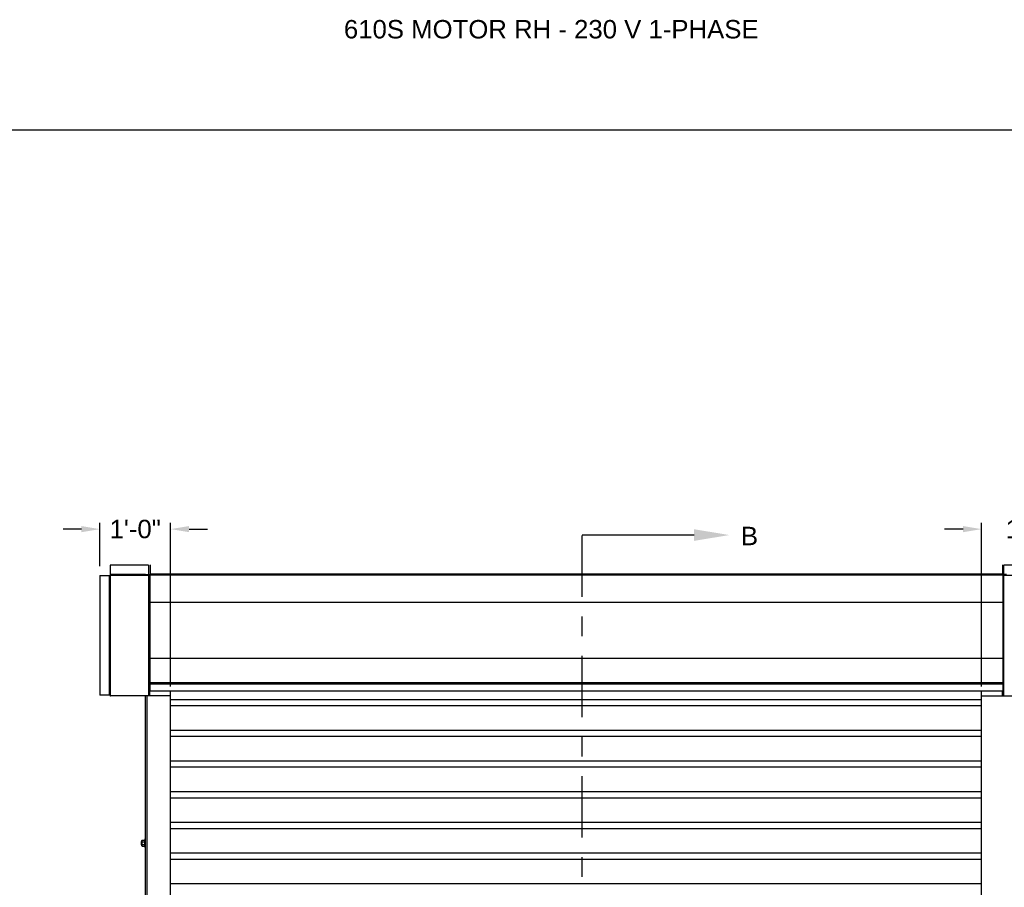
# Model space of a CAD drawing. Header units: inches. Extents: x 170 to 312, y 215 to 248.
# Tile 268 of 656: x 200.92 to 205.93, y 243.33 to 247.74. Entities that reach past the tile are written whole.
import ezdxf
from ezdxf import colors
from ezdxf.entities.mleader import LeaderData, LeaderLine
from ezdxf.math import Vec2, Vec3

# ---------------------------------------------------------------- set-up
doc = ezdxf.new("R2010")
doc.units = ezdxf.units.IN
doc.header["$LTSCALE"] = 0.25
doc.header["$MEASUREMENT"] = 0
doc.linetypes.add('CENTER', pattern=[2, 1.25, -0.25, 0.25, -0.25])
for name, color, linetype in [('ANNOTATIONS', 1, 'Continuous'), ('MOTOR RH', 7, 'Continuous'), ('SECTION CUTS', 6, 'CENTER')]:
    doc.layers.add(name, color=color, linetype=linetype)
doc.styles.add('ARIAL', font='arial.ttf', dxfattribs={"height": 0.09375})
doc.styles.get("Standard").update_dxf_attribs({"font": 'romans.shx'})
doc.dimstyles.new('STANDARD$0', dxfattribs={"dimtxt": 0.09375, "dimasz": 0.09375, "dimexe": 0.03125, "dimexo": 0.046875, "dimgap": 0.09, "dimtad": 0, "dimtih": 1, "dimtoh": 1, "dimdec": 4, "dimzin": 0, "dimdsep": 46, "dimtxsty": 'ARIAL', "dimcen": 0.09, "dimadec": 0, "dimazin": 0, "dimtfac": 1, "dimtdec": 4, "dimtofl": 0, "dimtmove": 0, "dimatfit": 1, "dimfxl": 1, "dimtolj": 1, "dimtzin": 0, "dimarcsym": 0})

# ---------------------------------------------------------------- blocks, each defined once
blk = doc.blocks.new('*D32')
at = {"layer": 'ANNOTATIONS', "color": 0, "lineweight": -2, "transparency": 16777216}
for p, q in [((205.8173, 244.3469), (205.8173, 245.1801)), ((206.3233, 244.959), (206.3233, 245.1801)), ((205.7236, 245.1488), (205.6298, 245.1488)), ((206.417, 245.1488), (206.5108, 245.1488))]:
    blk.add_line(p, q, dxfattribs=at)
at = {"layer": 'ANNOTATIONS', "color": 0, "transparency": 16777216}
for points in [[(205.7236, 245.1644), (205.7236, 245.1332), (205.8173, 245.1488)], [(206.417, 245.1644), (206.417, 245.1332), (206.3233, 245.1488)]]:
    blk.add_solid(points, dxfattribs=at)
at = {"layer": 'defpoints', "color": 0, "transparency": 16777216}
for p in [(206.3233, 245.1488), (206.3233, 244.9122), (205.8173, 244.3)]:
    blk.add_point(p, dxfattribs=at)
at = {"layer": 'ANNOTATIONS', "color": 0, "transparency": 16777216, "insert": (206.0703, 245.1488), "char_height": 0.09375, "attachment_point": 5, "style": 'ARIAL'}
blk.add_mtext('\\A1;1\'-6"', dxfattribs=at)
blk = doc.blocks.new('*D33')
at = {"layer": 'ANNOTATIONS', "color": 0, "lineweight": -2, "transparency": 16777216}
for p, q in [((201.3306, 244.9594), (201.3306, 245.1801)), ((201.6908, 244.3469), (201.6908, 245.1801)), ((201.2369, 245.1488), (201.1431, 245.1488)), ((201.7846, 245.1488), (201.8783, 245.1488))]:
    blk.add_line(p, q, dxfattribs=at)
at = {"layer": 'ANNOTATIONS', "color": 0, "transparency": 16777216}
for points in [[(201.2369, 245.1644), (201.2369, 245.1332), (201.3306, 245.1488)], [(201.7846, 245.1644), (201.7846, 245.1332), (201.6908, 245.1488)]]:
    blk.add_solid(points, dxfattribs=at)
at = {"layer": 'defpoints', "color": 0, "transparency": 16777216}
for p in [(201.6908, 245.1488), (201.3306, 244.9125), (201.6908, 244.3)]:
    blk.add_point(p, dxfattribs=at)
at = {"layer": 'ANNOTATIONS', "color": 0, "transparency": 16777216, "insert": (201.5107, 245.1488), "char_height": 0.09375, "attachment_point": 5, "style": 'ARIAL'}
blk.add_mtext('\\A1;1\'-0"', dxfattribs=at)

msp = doc.modelspace()

# ---------------------------------------------------------------- linework, layer by layer
at = {"layer": 'defpoints'}
msp.add_lwpolyline([(213.72204, 234.44685), (194.25216, 234.44685), (194.25216, 247.18196), (213.72204, 247.18196)], close=True, dxfattribs=at)
at = {"layer": 'MOTOR RH'}
for p, q in [((201.38393, 244.96582), (201.38393, 244.30293)), ((201.57789, 244.96582), (201.57789, 244.91812)), ((201.58638, 244.96661), (201.58638, 244.91812)), ((205.92603, 244.91812), (205.92603, 244.96661)), ((205.93029, 244.91812), (205.93029, 244.96582)), ((201.33064, 244.91253), (201.38393, 244.91253)), ((201.37859, 244.91253), (201.37859, 244.30293)), ((201.3818, 244.30293), (201.3818, 244.91253)), ((201.56295, 244.91787), (201.38393, 244.91787)), ((201.38393, 244.91466), (201.57789, 244.91466)), ((201.56295, 244.91466), (201.56295, 244.91812)), ((201.56295, 244.91812), (201.58638, 244.91812)), ((201.57148, 244.91466), (201.57148, 244.91812)), ((201.57789, 244.91466), (201.57789, 244.3)), ((201.57789, 244.91386), (201.58638, 244.91386)), ((205.92603, 244.91865), (201.58638, 244.91865)), ((201.58638, 244.32505), (201.58638, 244.91519)), ((205.92603, 244.91519), (201.58638, 244.91519)), ((205.94523, 244.91812), (205.92603, 244.91812)), ((205.92603, 244.91519), (205.92603, 244.32505)), ((205.92603, 244.91386), (205.93029, 244.91386)), ((205.93029, 244.29919), (205.93029, 244.91466)), ((205.93029, 244.91466), (206.26962, 244.91466)), ((205.92603, 244.7758), (201.58638, 244.7758)), ((205.92603, 244.48955), (201.58638, 244.48955)), ((201.57789, 244.3685), (201.58638, 244.3685)), ((201.5813, 244.31279), (201.5813, 244.35542)), ((201.5813, 244.34775), (201.58427, 244.34775)), ((201.5813, 244.33604), (201.58427, 244.33604)), ((201.58427, 244.3), (201.58427, 244.3685)), ((201.58638, 244.3664), (201.58427, 244.3664)), ((205.92603, 244.36687), (201.58638, 244.36687)), ((205.92603, 244.3685), (205.93029, 244.3685)), ((205.92688, 244.34874), (205.92603, 244.34874)), ((205.92688, 244.3431), (205.92603, 244.3431)), ((205.92688, 244.32846), (205.92603, 244.32846)), ((205.92688, 244.31279), (205.92688, 244.35542)), ((201.38392, 244.30293), (201.33064, 244.30293)), ((201.69084, 244.3), (201.38568, 244.3)), ((201.56295, 240.38253), (201.56295, 244.3)), ((201.57148, 240.38253), (201.57148, 244.3)), ((201.5813, 244.32239), (201.58427, 244.32239)), ((201.5813, 244.32045), (201.58427, 244.32045)), ((201.69084, 240.10529), (201.69084, 244.32505)), ((201.69084, 244.28138), (205.81734, 244.28138)), ((205.81734, 240.10529), (205.81734, 244.32505)), ((205.81734, 244.3), (205.93029, 244.3)), ((205.92391, 244.3), (205.92391, 244.32505)), ((205.92688, 244.31946), (205.92391, 244.31946)), ((205.93029, 244.29919), (206.26962, 244.29919)), ((201.69084, 244.25013), (205.81734, 244.25013)), ((201.69084, 244.12513), (205.81734, 244.12513)), ((201.69084, 244.09388), (205.81734, 244.09388)), ((201.69084, 243.96888), (205.81734, 243.96888)), ((201.69084, 243.93763), (205.81734, 243.93763)), ((201.69084, 243.81263), (205.81734, 243.81263)), ((201.69084, 243.78138), (205.81734, 243.78138)), ((201.69084, 243.65638), (205.81734, 243.65638)), ((201.69084, 243.62513), (205.81734, 243.62513)), ((201.54079, 243.55724), (201.54079, 243.54221)), ((201.5418, 243.55825), (201.5418, 243.5412)), ((201.54426, 243.56251), (201.54426, 243.53694)), ((201.54597, 243.56449), (201.55783, 243.56449)), ((201.54597, 243.55711), (201.55783, 243.55711)), ((201.54597, 243.54234), (201.55783, 243.54234)), ((201.54597, 243.53496), (201.55783, 243.53496)), ((201.55954, 243.57104), (201.55954, 243.52841)), ((201.55954, 243.55825), (201.55954, 243.5608)), ((201.69084, 243.50013), (205.81734, 243.50013)), ((201.69084, 243.46888), (205.81734, 243.46888)), ((201.69084, 243.34388), (205.81734, 243.34388))]:
    msp.add_line(p, q, dxfattribs=at)
for radius in [0.00213, 0.00133]:
    msp.add_arc((201.38393, 244.91253), radius, 90, 180, dxfattribs=at)
for points in [[(201.57789, 244.96582), (201.38393, 244.96582)], [(206.26962, 244.96582), (205.93029, 244.96582)], [(201.33064, 244.91253), (201.33064, 244.30293)], [(201.5813, 244.35542), (201.57789, 244.35542)], [(205.92603, 244.35929), (201.58638, 244.35929)], [(205.93029, 244.35542), (205.92688, 244.35542)], [(201.57789, 244.31279), (201.5813, 244.31279)], [(201.58638, 244.32505), (205.92603, 244.32505)], [(205.92688, 244.31279), (205.93029, 244.31279)], [(201.5418, 243.55825), (201.54079, 243.55724)], [(201.54079, 243.54221), (201.5418, 243.5412)], [(201.54426, 243.55825), (201.5418, 243.55825)], [(201.5418, 243.5412), (201.54426, 243.5412)], [(201.54597, 243.56449), (201.54426, 243.56251)], [(201.54426, 243.53694), (201.54597, 243.53496)], [(201.55954, 243.56251), (201.55783, 243.56449)], [(201.55783, 243.53496), (201.55954, 243.53694)], [(201.56295, 243.57104), (201.55954, 243.57104)], [(201.55954, 243.5412), (201.55954, 243.5412)], [(201.55954, 243.52841), (201.56295, 243.52841)]]:
    msp.add_open_spline(points, degree=1, dxfattribs=at)
for points, knots in [([(201.3818, 244.30293), (201.38183, 244.30258), (201.38191, 244.30187), (201.38249, 244.30095), (201.38333, 244.30029), (201.38413, 244.30002), (201.38461, 244.3), (201.38473, 244.3)], [0, 0, 0, 0, 0.2297562, 0.4595704, 0.6893926, 0.919238, 1, 1, 1, 1]), ([(201.38568, 244.3), (201.38555, 244.30004), (201.38528, 244.30011), (201.38488, 244.30069), (201.38447, 244.30153), (201.38416, 244.30233), (201.38398, 244.30281), (201.38393, 244.30293)], [0, 0, 0, 0, 0.2297497, 0.4595675, 0.6893808, 0.9192412, 1, 1, 1, 1]), ([(201.54426, 243.5608), (201.54432, 243.56132), (201.54446, 243.56237), (201.54522, 243.56359), (201.5458, 243.56429), (201.54597, 243.56449)], [0, 0, 0, 0, 0.40629469, 0.8272685, 1, 1, 1, 1]), ([(201.54597, 243.55711), (201.54552, 243.55768), (201.54461, 243.55885), (201.54426, 243.56013), (201.54426, 243.56078), (201.54426, 243.5608)], [0, 0, 0, 0, 0.4843315, 0.9863252, 1, 1, 1, 1]), ([(201.54426, 243.54973), (201.54426, 243.54989), (201.54427, 243.551), (201.54455, 243.55307), (201.54524, 243.55535), (201.54578, 243.55667), (201.54597, 243.55711)], [0, 0, 0, 0, 0.0665352, 0.4352862, 0.8145477, 1, 1, 1, 1]), ([(201.54597, 243.54234), (201.54571, 243.54297), (201.54511, 243.54445), (201.54442, 243.54691), (201.54431, 243.54878), (201.54426, 243.54973)], [0, 0, 0, 0, 0.2654613, 0.6280785, 1, 1, 1, 1]), ([(201.54426, 243.53865), (201.54432, 243.53917), (201.54446, 243.54022), (201.54522, 243.54144), (201.5458, 243.54214), (201.54597, 243.54234)], [0, 0, 0, 0, 0.4062945, 0.8272686, 1, 1, 1, 1]), ([(201.54597, 243.53496), (201.54552, 243.53553), (201.54461, 243.5367), (201.54426, 243.53798), (201.54426, 243.53863), (201.54426, 243.53865)], [0, 0, 0, 0, 0.4843323, 0.9863252, 1, 1, 1, 1]), ([(201.55954, 243.5608), (201.55947, 243.56132), (201.55934, 243.56237), (201.55858, 243.56359), (201.558, 243.56429), (201.55783, 243.56449)], [0, 0, 0, 0, 0.4062869, 0.82727, 1, 1, 1, 1]), ([(201.55783, 243.55711), (201.55828, 243.55768), (201.55919, 243.55885), (201.55954, 243.56013), (201.55954, 243.56078), (201.55954, 243.5608)], [0, 0, 0, 0, 0.4843418, 0.9863253, 1, 1, 1, 1]), ([(201.55954, 243.54973), (201.55954, 243.54989), (201.55952, 243.551), (201.55924, 243.55307), (201.55856, 243.55535), (201.55801, 243.55667), (201.55783, 243.55711)], [0, 0, 0, 0, 0.0665352, 0.4352862, 0.8145477, 1, 1, 1, 1]), ([(201.55783, 243.54234), (201.55809, 243.54297), (201.55869, 243.54445), (201.55938, 243.54691), (201.55948, 243.54878), (201.55954, 243.54973)], [0, 0, 0, 0, 0.2654595, 0.6280849, 1, 1, 1, 1]), ([(201.55954, 243.53865), (201.55947, 243.53917), (201.55934, 243.54022), (201.55858, 243.54144), (201.558, 243.54214), (201.55783, 243.54234)], [0, 0, 0, 0, 0.40628648, 0.82726969, 1, 1, 1, 1]), ([(201.55783, 243.53496), (201.55828, 243.53553), (201.55919, 243.5367), (201.55954, 243.53798), (201.55954, 243.53863), (201.55954, 243.53865)], [0, 0, 0, 0, 0.4843415, 0.9863242, 1, 1, 1, 1])]:
    msp.add_open_spline(points, degree=3, knots=knots, dxfattribs=at)
at = {"layer": 'SECTION CUTS'}
msp.add_line((203.78505, 239.90334), (203.78505, 245.11861), dxfattribs=at)

# ---------------------------------------------------------------- texts
at = {"layer": 'ANNOTATIONS', "insert": (202.57261, 247.74099), "char_height": 0.09375, "width": 4.6220629, "attachment_point": 1, "line_spacing_factor": 0.86134, "style": 'ARIAL'}
msp.add_mtext('610S MOTOR RH - 230 V 1-PHASE', dxfattribs=at)
at = {"layer": 'SECTION CUTS', "style": 'ARIAL'}
msp.add_text('B', height=0.09375, dxfattribs=at).set_placement((204.59308, 245.06692))

# ---------------------------------------------------------------- dimensions: what is measured, and where the dimension line sits
at = {"layer": 'ANNOTATIONS'}
for base, p1, p2, text, picture, middle in [((201.69084, 245.14882), (201.33064, 244.91253), (201.69084, 244.3), '1\'-0"', '*D33', (201.51074, 245.14882)), ((206.32328, 245.14882), (205.81734, 244.3), (206.32328, 244.91215), '1\'-6"', '*D32', (206.07031, 245.14882))]:
    dim = msp.add_linear_dim(base=base, p1=p1, p2=p2, text=text, dimstyle='STANDARD$0', dxfattribs=at)
    dim.commit()
    dim.dimension.update_dxf_attribs({"geometry": picture, "text_midpoint": middle, "dimtype": 160})

# ---------------------------------------------------------------- leaders
at = {"layer": 'SECTION CUTS'}
ml = msp.add_multileader_mtext('Standard', dxfattribs=at)
ml.set_content('', color=256)
ml.set_leader_properties()
ml.build(insert=Vec2(0, 0))
ml.multileader.update_dxf_attribs({"dogleg_length": 0, "arrow_head_size": 0.18})
ctx = ml.context
ctx.base_point, ctx.char_height, ctx.arrow_head_size, ctx.landing_gap_size, ctx.plane_origin, ctx.plane_x_axis, ctx.plane_y_axis = Vec3(203.78505, 245.11861), 0.18, 0.18, 0, Vec3(204.53458, 245.11861), Vec3(0, 1), Vec3(-1, 0)
notes = []
notes.append((ctx, [(0, (1, 1, 0), (203.78505, 245.11861), (1, 0), 0, [(0, [(204.53458, 245.11861)], 0, [])])]))
ctx.mtext.insert, ctx.mtext.text_direction, ctx.mtext.rotation, ctx.mtext.flow_direction = Vec3(203.69505, 245.11861), Vec3(0, 1), 1.5707963, 5
for ctx, leaders in notes:
    for number, flags, end, landing, length, lines in leaders:
        leader = LeaderData()
        leader.index, (leader.has_last_leader_line, leader.has_dogleg_vector, leader.attachment_direction) = number, flags
        leader.last_leader_point, leader.dogleg_vector, leader.dogleg_length = Vec3(end), Vec3(landing), length
        for number, points, colour, breaks in lines:
            line = LeaderLine()
            line.index, line.vertices, line.color, line.breaks = number, Vec3.list(points), colors.encode_raw_color(colour), breaks
            leader.lines.append(line)
        ctx.leaders.append(leader)

doc.saveas('drawing.dxf')
